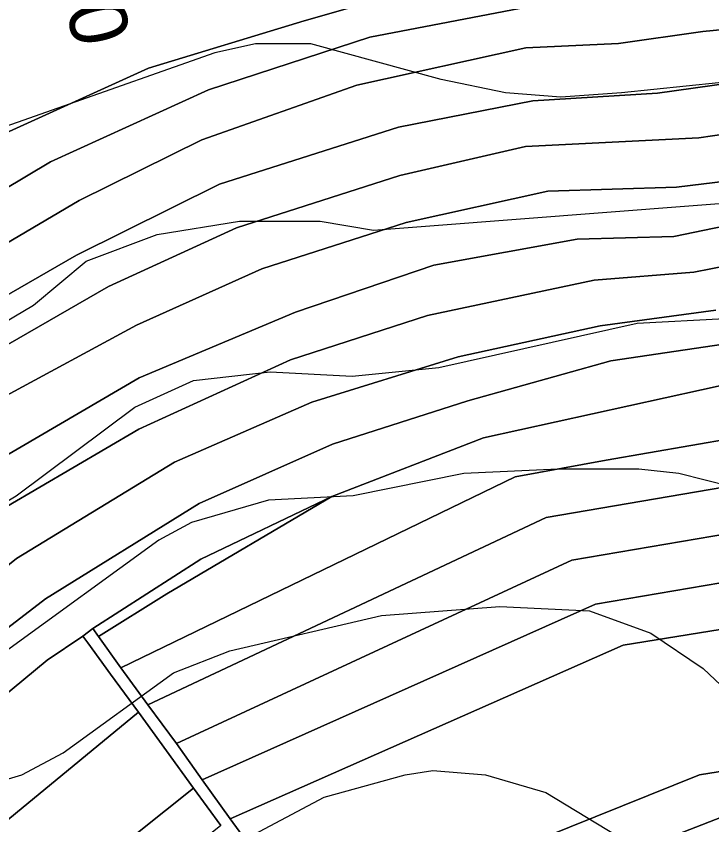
# Model space of a CAD drawing. Extents: x -510989 to -501240, y -1184665 to -1176089.
# Drawn here: x -504019.2 to -503862.2, y -1180892.3 to -1180709.7 of the extents above; entities that cross this region are included whole.
import ezdxf

# ---------------------------------------------------------------- set-up
doc = ezdxf.new("R2010")
doc.units = 0
for name, color, linetype in [('orna_puda', 7, 'Continuous'), ('ostatni_plocha_x_draha', 7, 'Continuous'), ('ostatni_plocha_x_neplodna_puda', 7, 'Continuous'), ('STAV_zaplavove_uzemi', 7, 'Continuous'), ('trasovani_toku', 7, 'Continuous'), ('trvaly_travni_porost', 7, 'Continuous'), ('vrstevnice_01', 7, 'Continuous'), ('vrstevnice_02', 7, 'Continuous')]:
    doc.layers.add(name, color=color, linetype=linetype)

msp = doc.modelspace()

# ---------------------------------------------------------------- linework, layer by layer
at = {"layer": 'orna_puda'}
for points in [[(-503791.21, -1180787.67), (-503790.52, -1180793.41), (-503886.07, -1180809.98), (-503906.63, -1180813.74), (-503995.57, -1180856.8), (-504000.67, -1180849.75), (-503985.2, -1180840.1), (-503947.96, -1180818.18), (-503913.79, -1180804.88), (-503856.38, -1180792.27), (-503809.74, -1180791.02)], [(-503787.82, -1180803.48), (-503804.02, -1180806.56), (-503899.63, -1180822.9), (-503989.53, -1180865.16), (-503995.57, -1180856.8), (-503906.63, -1180813.74), (-503886.07, -1180809.98), (-503790.52, -1180793.41)], [(-503787.82, -1180803.48), (-503785.02, -1180813.9), (-503801.25, -1180816.42), (-503847.86, -1180824.72), (-503893.86, -1180832.52), (-503983.07, -1180873.91), (-503989.53, -1180865.16), (-503899.63, -1180822.9), (-503804.02, -1180806.56)], [(-503801.25, -1180816.42), (-503785.02, -1180813.9), (-503782.17, -1180824.53), (-503821.34, -1180831.06), (-503888.51, -1180842.44), (-503977.26, -1180882.12), (-503983.07, -1180873.91), (-503893.86, -1180832.52), (-503847.86, -1180824.72)], [(-503947.96, -1180818.18), (-503985.2, -1180840.1), (-504000.67, -1180849.75), (-504001.94, -1180847.99), (-503977.53, -1180832.29)], [(-503782.17, -1180824.53), (-503779.33, -1180835.1), (-503882.25, -1180851.75), (-503970.9, -1180890.91), (-503977.26, -1180882.12), (-503888.51, -1180842.44), (-503821.34, -1180831.06)], [(-504003.06, -1180851.19), (-503997.9, -1180858.27), (-503991.63, -1180866.87), (-504032.67, -1180900.66), (-504067.03, -1180927.76), (-504098.99, -1180954.07), (-504116.62, -1180966.96), (-504121.58, -1180956.88), (-504125.81, -1180948.29), (-504120.74, -1180944.46), (-504086.99, -1180915.58), (-504035.54, -1180874.36), (-504012.2, -1180855.12), (-504004.15, -1180849.69)], [(-503771.06, -1180865.98), (-503769.26, -1180876.6), (-503860.04, -1180890.55), (-503946.76, -1180924.3), (-503952.68, -1180916.27), (-503865.05, -1180881.02)], [(-503985.32, -1180875.54), (-503979.17, -1180883.98), (-504004.82, -1180904.5), (-504030.58, -1180924.32), (-504087.98, -1180971.32), (-504107.46, -1180985.6), (-504112.12, -1180976.12), (-504116.62, -1180966.96), (-504098.99, -1180954.07), (-504067.03, -1180927.76), (-504032.67, -1180900.66), (-503991.63, -1180866.87)], [(-503973, -1180892.44), (-503989.88, -1180906.02), (-504016.07, -1180926.56), (-504055.07, -1180958.18), (-504078.9, -1180978.1), (-504102.57, -1180995.53), (-504107.46, -1180985.6), (-504087.98, -1180971.32), (-504030.58, -1180924.32), (-504004.82, -1180904.5), (-503979.17, -1180883.98)]]:
    msp.add_lwpolyline(points, close=True, dxfattribs=at)
msp.add_lwpolyline([(-503973, -1180892.44), (-503979.17, -1180883.98), (-503985.32, -1180875.54), (-503991.63, -1180866.87), (-503997.9, -1180858.27), (-504003.06, -1180851.19), (-504004.15, -1180849.69), (-504001.94, -1180847.99), (-504000.67, -1180849.75), (-503995.57, -1180856.8), (-503989.53, -1180865.16), (-503983.07, -1180873.91), (-503977.26, -1180882.12), (-503970.9, -1180890.91), (-503964.62, -1180899.6)], dxfattribs=at)
at = {"layer": 'ostatni_plocha_x_draha'}
msp.add_lwpolyline([(-503920.25, -1180701.03), (-503954.25, -1180710.8), (-503989.35, -1180721.46), (-504025.85, -1180738.05)], dxfattribs=at)
at = {"layer": 'ostatni_plocha_x_neplodna_puda'}
msp.add_lwpolyline([(-504039.44, -1180861.88), (-504012.57, -1180841.28), (-503977.94, -1180819.74), (-503947.84, -1180806.36), (-503917.32, -1180796.6), (-503885.06, -1180787.56), (-503832.66, -1180779.76), (-503811.49, -1180778.89), (-503724.79, -1180762.12), (-503720.12, -1180770.21), (-503712.46, -1180771.79), (-503730.12, -1180774.54), (-503752.63, -1180773.19), (-503783.22, -1180780.09), (-503811.71, -1180785.3), (-503829.55, -1180786.9), (-503856.38, -1180792.27), (-503913.79, -1180804.88), (-503947.96, -1180818.18), (-503977.53, -1180832.29), (-504001.94, -1180847.99), (-504004.15, -1180849.69), (-504012.2, -1180855.12), (-504035.54, -1180874.36)], dxfattribs=at)
at = {"layer": 'STAV_zaplavove_uzemi'}
for points in [[(-504540.1, -1180857.4), (-504577.6, -1180869.9), (-504578.56, -1180860.28), (-504550.67, -1180843.94), (-504523.75, -1180837.2), (-504478.55, -1180823.74), (-504444.9, -1180804.51), (-504446.82, -1180793.93), (-504446.82, -1180779.51), (-504445.86, -1180755.47), (-504441.05, -1180745.85), (-504426.63, -1180754.51), (-504417.97, -1180766.04), (-504413.17, -1180777.58), (-504398.74, -1180788.16), (-504367.97, -1180786.24), (-504329.51, -1180770.85), (-504283.35, -1180754.51), (-504262.2, -1180724.7), (-504238.16, -1180694.89), (-504218.92, -1180663.15), (-504185.27, -1180631.42), (-504166.04, -1180606.42), (-504143.92, -1180591.03), (-504113.15, -1180572.76), (-504085.26, -1180570.84), (-504067.95, -1180564.11), (-504042.95, -1180584.3), (-504041.99, -1180609.3), (-504034.29, -1180620.84), (-504019.87, -1180632.38), (-503985.25, -1180627.57), (-503970.83, -1180622.77), (-503966.98, -1180607.38), (-503969.87, -1180574.69), (-503950.64, -1180559.3), (-503899.67, -1180566.99), (-503832.36, -1180592), (-503773.38, -1180619.38), (-503737.54, -1180645.61), (-503699.95, -1180679.7), (-503682.47, -1180704.18), (-503669.35, -1180719.04), (-503664.11, -1180725.16), (-503685.09, -1180722.54), (-503689.46, -1180721.66), (-503691.21, -1180741.77), (-503665.86, -1180776.74), (-503654.49, -1180807.33), (-503622.15, -1180837.93), (-503605.54, -1180857.16), (-503581.94, -1180873.77), (-503569.7, -1180887.76), (-503551.34, -1180899.12), (-503533.86, -1180905.24), (-503519.87, -1180914.86), (-503521.62, -1180886.01), (-503509.38, -1180869.4), (-503486.65, -1180862.41), (-503463.92, -1180863.28), (-503442.94, -1180864.15), (-503421.09, -1180871.15), (-503407.1, -1180879.02), (-503403.6, -1180885.13), (-503432.45, -1180912.23), (-503450.81, -1180934.96), (-503458.68, -1180948.07), (-503460.51, -1180958), (-503445.13, -1180968.57), (-503429.74, -1180958.96), (-503410.51, -1180930.11), (-503389.35, -1180907.03), (-503369.16, -1180886.84), (-503347.04, -1180874.34), (-503333.58, -1180868.57), (-503300.89, -1180867.61), (-503271.08, -1180854.15), (-503218.19, -1180816.64), (-503177.8, -1180772.41), (-503136.45, -1180737.79), (-503127.8, -1180727.21), (-503108.57, -1180722.41), (-503094.14, -1180728.18), (-503074.91, -1180728.18), (-503051.83, -1180714.71), (-503035.48, -1180702.21), (-503022.02, -1180736.83), (-503014.33, -1180767.6), (-503006.64, -1180784.91), (-502997.02, -1180789.72), (-502932.59, -1180779.14)], [(-503691.1, -1180709.63), (-503698.14, -1180689.92), (-503726.29, -1180661.77), (-503758.67, -1180635.02), (-503793.87, -1180613.9), (-503848.78, -1180591.37), (-503885.38, -1180575.88), (-503937.22, -1180564.11), (-503952.58, -1180564.11), (-503964.1, -1180580.75), (-503962.82, -1180602.51), (-503964.1, -1180625.54), (-503990.97, -1180635.78), (-504028.09, -1180635.78), (-504080.57, -1180656.26), (-504118.96, -1180675.46), (-504153.52, -1180702.34), (-504177.84, -1180745.85), (-504193.2, -1180768.89), (-504226.47, -1180789.37), (-504318.63, -1180820.09), (-504383.9, -1180844.41), (-504463.25, -1180867.44), (-504524.69, -1180885.36), (-504582.26, -1180902.78), (-504631.98, -1180942.98), (-504690.15, -1180991.64), (-504735.64, -1181042.41), (-504756.79, -1181076.26), (-504777.95, -1181112.22)], [(-504594.17, -1181642.09), (-504629.77, -1181535.28), (-504650.39, -1181443.46), (-504674.75, -1181355.39), (-504706.6, -1181265.44), (-504719.72, -1181182.99), (-504747.83, -1181113.66), (-504727.29, -1181064.42), (-504683.65, -1181020.77), (-504624.52, -1180967.28), (-504575.24, -1180927.85), (-504544.27, -1180915.18), (-504445.72, -1180881.39), (-504404.89, -1180867.31), (-504292.26, -1180829.3), (-504179.63, -1180791.29), (-504099.38, -1180734.98), (-504020.54, -1180698.37), (-503957.18, -1180675.84), (-503893.83, -1180664.58), (-503865.67, -1180678.66), (-503817.8, -1180689.92), (-503788.24, -1180689.92), (-503764.3, -1180695.55), (-503736.15, -1180687.11), (-503717.85, -1180698.37), (-503716.44, -1180708.23)], [(-502250.32, -1184002.61), (-502355.07, -1183875.41), (-502442.37, -1183790.61), (-502477.29, -1183700.82), (-502532.16, -1183578.61), (-502567.08, -1183448.91), (-502626.05, -1183402.34), (-502705.41, -1183380.59), (-502814.2, -1183349.87), (-502882.03, -1183297.39), (-502931.95, -1183237.24), (-503042.02, -1183107.97), (-503139.64, -1183018.94), (-503222.14, -1182957.59), (-503308.56, -1182839.96), (-503316.24, -1182784.92), (-503330.32, -1182756.77), (-503348.24, -1182719.65), (-503334.16, -1182651.82), (-503323.92, -1182595.5), (-503313.68, -1182526.39), (-503294.1, -1182480.5), (-503251.86, -1182396.03), (-503229.34, -1182314.37), (-503216.1, -1182227.15), (-503242.43, -1182174.5), (-503271.86, -1182129.59), (-503287.34, -1182081.58), (-503343.88, -1182028.1), (-503361.79, -1182008.91), (-503396.35, -1181952.59), (-503442.43, -1181933.39), (-503497.46, -1181888.6), (-503525.62, -1181860.44), (-503528.18, -1181837.4), (-503548.66, -1181767.01), (-503558.9, -1181729.89), (-503576.82, -1181682.53), (-503578.1, -1181621.1), (-503567.86, -1181572.46), (-503552.5, -1181536.63), (-503538.04, -1181458.36), (-503518.33, -1181411.9), (-503509.88, -1181341.51), (-503497.21, -1181207.63), (-503499.77, -1181097.56), (-503498.02, -1181031.35), (-503510.82, -1180970.85), (-503549.22, -1180952.23), (-503571.32, -1180940.6), (-503605.07, -1180937.11), (-503651.61, -1180939.44), (-503671.39, -1180917.33), (-503679.53, -1180892.89), (-503713.27, -1180871.95), (-503727.24, -1180859.15), (-503734.22, -1180833.55), (-503728.4, -1180799.81), (-503741.2, -1180770.72), (-503722.82, -1180725.17), (-503721.54, -1180703.41), (-503731.78, -1180697.01), (-503767.61, -1180699.57), (-503790.65, -1180697.01), (-503817.53, -1180697.01), (-503861.04, -1180686.77), (-503889.2, -1180675.25), (-503900.72, -1180668.85), (-503953.2, -1180679.09), (-503997.99, -1180697.01), (-504063.27, -1180722.61), (-504109.34, -1180749.49), (-504142.62, -1180776.36), (-504177.18, -1180796.84), (-504211.73, -1180817.32), (-504414.98, -1180961.5), (-504472.7, -1180998.11), (-504544.51, -1181068.5), (-504600.82, -1181143.12), (-504621.94, -1181196.62), (-504641.65, -1181267.01), (-504660.25, -1181350.62), (-504634.7, -1181398.32), (-504617.66, -1181447.72), (-504600.62, -1181492.01), (-504587, -1181548.23), (-504592.11, -1181628.29), (-504569.96, -1181682.81), (-504568.26, -1181664.07), (-504554.63, -1181621.48), (-504547.82, -1181597.63)]]:
    msp.add_spline(points, degree=3, dxfattribs=at)
at = {"layer": 'trvaly_travni_porost'}
for points in [[(-504236.98, -1180902.15), (-504152.15, -1180843.13), (-504112.62, -1180804.26), (-504085.38, -1180780.15), (-504051.42, -1180752.99), (-504025.85, -1180738.05), (-503989.35, -1180721.46), (-503954.25, -1180710.8), (-503920.25, -1180701.03), (-503898.88, -1180697.77), (-503854.59, -1180698.53), (-503854.29, -1180703), (-503877.16, -1180705.4), (-503902.1, -1180707.33), (-503939.39, -1180714.5), (-503975.8, -1180726.36), (-504011.5, -1180742.64), (-504043.63, -1180761.77), (-504074.66, -1180784.82), (-504112.97, -1180818.7), (-504147.16, -1180849.42), (-504179.15, -1180875.13), (-504225.24, -1180905.81)], [(-504043.63, -1180761.77), (-504011.5, -1180742.64), (-503975.8, -1180726.36), (-503939.39, -1180714.5), (-503902.1, -1180707.33), (-503877.16, -1180705.4), (-503854.29, -1180703), (-503817.5, -1180698.91), (-503808.49, -1180705.28), (-503839.35, -1180710.77), (-503864.26, -1180713.18), (-503883.3, -1180715.93), (-503904.17, -1180716.89), (-503942.31, -1180725.3), (-503977.3, -1180737.63), (-504004.99, -1180751.36), (-504042.72, -1180773.54)], [(-504042.72, -1180773.54), (-504004.99, -1180751.36), (-503977.3, -1180737.63), (-503942.31, -1180725.3), (-503904.17, -1180716.89), (-503883.3, -1180715.93), (-503864.26, -1180713.18), (-503839.35, -1180710.77), (-503808.49, -1180705.28), (-503794.99, -1180714.3), (-503837.47, -1180721.93), (-503874.52, -1180727.1), (-503902.61, -1180728.83), (-503932.95, -1180734.75), (-503973.31, -1180747.67), (-504005.62, -1180763.69), (-504037.66, -1180782.1)], [(-504037.66, -1180782.1), (-504005.62, -1180763.69), (-503973.31, -1180747.67), (-503932.95, -1180734.75), (-503902.61, -1180728.83), (-503874.52, -1180727.1), (-503837.47, -1180721.93), (-503794.99, -1180714.3), (-503751.58, -1180714.96), (-503776.25, -1180720.02), (-503831.21, -1180732.25), (-503865.14, -1180737.17), (-503904.29, -1180739.18), (-503932.67, -1180745.69), (-503969.51, -1180757.54), (-503998.39, -1180770.77), (-504030.03, -1180788.94)], [(-504030.03, -1180788.94), (-503998.39, -1180770.77), (-503969.51, -1180757.54), (-503932.67, -1180745.69), (-503904.29, -1180739.18), (-503865.14, -1180737.17), (-503831.21, -1180732.25), (-503776.25, -1180720.02), (-503751.58, -1180714.96), (-503734.33, -1180721.65), (-503769.03, -1180727.73), (-503813.13, -1180738.61), (-503849.83, -1180745.87), (-503870.18, -1180748.3), (-503899.27, -1180749.26), (-503931.21, -1180756.27), (-503963.78, -1180766.75), (-503992.09, -1180779.49), (-504022.36, -1180795.88)], [(-504022.36, -1180795.88), (-503992.09, -1180779.49), (-503963.78, -1180766.75), (-503931.21, -1180756.27), (-503899.27, -1180749.26), (-503870.18, -1180748.3), (-503849.83, -1180745.87), (-503813.13, -1180738.61), (-503769.03, -1180727.73), (-503734.33, -1180721.65), (-503718.83, -1180727.66), (-503765.25, -1180735.33), (-503797.94, -1180743.63), (-503841.33, -1180753.39), (-503870.79, -1180759.43), (-503892.61, -1180760.07), (-503924.98, -1180765.97), (-503956.19, -1180776.53), (-503991.43, -1180791.38), (-504023.05, -1180809.84)], [(-504023.05, -1180809.84), (-503991.43, -1180791.38), (-503956.19, -1180776.53), (-503924.98, -1180765.97), (-503892.61, -1180760.07), (-503870.79, -1180759.43), (-503841.33, -1180753.39), (-503797.94, -1180743.63), (-503765.25, -1180735.33), (-503718.83, -1180727.66), (-503713.94, -1180729.56), (-503717.3, -1180737.67), (-503767.83, -1180745.41), (-503810.06, -1180755.43), (-503847.11, -1180763.72), (-503866.27, -1180767.48), (-503888.79, -1180769.29), (-503926.39, -1180777.3), (-503957.3, -1180787.32), (-503991.55, -1180802.99), (-504021.35, -1180820.39)], [(-504021.35, -1180820.39), (-503991.55, -1180802.99), (-503957.3, -1180787.32), (-503926.39, -1180777.3), (-503888.79, -1180769.29), (-503866.27, -1180767.48), (-503847.11, -1180763.72)], [(-503861.35, -1180776.11), (-503887.41, -1180779.6), (-503919.5, -1180786.66), (-503952.53, -1180796.84), (-503983.49, -1180810.39), (-504019.14, -1180832.12), (-504092.51, -1180891.45)], [(-504092.51, -1180891.45), (-504019.14, -1180832.12), (-503983.49, -1180810.39), (-503952.53, -1180796.84), (-503919.5, -1180786.66), (-503887.41, -1180779.6), (-503861.35, -1180776.11)], [(-503832.66, -1180779.76), (-503885.06, -1180787.56), (-503917.32, -1180796.6), (-503947.84, -1180806.36), (-503977.94, -1180819.74), (-504012.57, -1180841.28), (-504039.44, -1180861.88)]]:
    msp.add_lwpolyline(points, dxfattribs=at)
for points in [[(-503776.53, -1180845.55), (-503773.82, -1180855.67), (-503771.06, -1180865.98), (-503865.05, -1180881.02), (-503952.68, -1180916.27), (-503958.42, -1180908.17), (-503964.62, -1180899.6), (-503970.9, -1180890.91), (-503882.25, -1180851.75), (-503779.33, -1180835.1)], [(-503769.26, -1180876.6), (-503767.53, -1180886.77), (-503853.33, -1180900.2), (-503940.32, -1180933.21), (-503946.76, -1180924.3), (-503860.04, -1180890.55)]]:
    msp.add_lwpolyline(points, close=True, dxfattribs=at)
at = {"layer": 'vrstevnice_01'}
for points in [[(-503700.31, -1180913), (-503715.31, -1180892), (-503732.5, -1180871), (-503742.09, -1180850), (-503744.91, -1180838), (-503746.41, -1180822), (-503750.81, -1180800), (-503775, -1180742), (-503784.19, -1180729), (-503789.59, -1180725), (-503795.41, -1180722), (-503807.19, -1180718), (-503816.31, -1180718), (-503853.41, -1180724), (-503882.59, -1180727), (-503896.31, -1180728), (-503908.81, -1180727), (-503923.31, -1180724), (-503952.69, -1180716), (-503965.19, -1180716), (-503974.41, -1180718), (-504045.31, -1180743)], [(-504132.5, -1180896), (-504119.5, -1180881), (-504107.31, -1180859), (-504097.81, -1180849), (-504084.91, -1180842), (-504045.81, -1180830), (-504031, -1180825), (-504019.19, -1180818), (-503992.41, -1180798), (-503979.19, -1180792), (-503961.91, -1180790), (-503943.41, -1180791), (-503923.81, -1180789), (-503879.09, -1180779), (-503859.31, -1180778), (-503848.41, -1180779), (-503832.09, -1180783), (-503826.59, -1180789), (-503816.69, -1180802), (-503803.19, -1180816), (-503781.31, -1180862), (-503751, -1180908)], [(-504054.41, -1180895), (-504048.19, -1180891), (-504038.09, -1180887), (-504017.91, -1180881), (-504008.59, -1180876), (-503983.69, -1180858), (-503971, -1180853), (-503936.81, -1180845), (-503910.09, -1180843), (-503889.81, -1180844), (-503876, -1180849), (-503864.19, -1180857), (-503858.81, -1180862), (-503838.19, -1180885), (-503830.09, -1180892), (-503812.91, -1180911)]]:
    msp.add_lwpolyline(points, dxfattribs=at)
at = {"layer": 'vrstevnice_02'}
for points in [[(-504060.91, -1180802), (-504015.31, -1180775), (-504003.41, -1180765), (-503987.41, -1180759), (-503968.81, -1180756), (-503950.59, -1180756), (-503938.59, -1180758), (-503924.91, -1180757), (-503847.91, -1180751), (-503834.59, -1180752), (-503828.41, -1180754), (-503819.41, -1180757), (-503813.19, -1180761), (-503808, -1180765), (-503780.91, -1180802), (-503773.31, -1180817), (-503765, -1180846), (-503758.09, -1180862), (-503739.59, -1180889), (-503718.91, -1180916)], [(-503780.59, -1180909), (-503807.31, -1180876), (-503818.19, -1180860), (-503827.59, -1180844), (-503836.19, -1180831), (-503843.19, -1180824), (-503849.09, -1180820), (-503857.81, -1180816), (-503869.69, -1180813), (-503878.69, -1180812), (-503896.91, -1180812), (-503918.19, -1180813), (-503943.19, -1180818), (-503962.31, -1180819), (-503979.69, -1180824), (-503987, -1180828), (-504021.41, -1180853), (-504036.81, -1180860), (-504072.09, -1180875), (-504079.69, -1180881), (-504087, -1180888), (-504097.81, -1180902)], [(-503974.09, -1180899), (-503949.69, -1180886), (-503931.41, -1180881), (-503925.19, -1180880), (-503913.31, -1180881), (-503899.69, -1180885), (-503870.09, -1180903)]]:
    msp.add_lwpolyline(points, dxfattribs=at)

# ---------------------------------------------------------------- texts
at = {"layer": 'trasovani_toku'}
msp.add_text('0,900', height=13, rotation=282.7661, dxfattribs=at).set_placement((-504015.51, -1180674.91))

doc.saveas('drawing.dxf')
